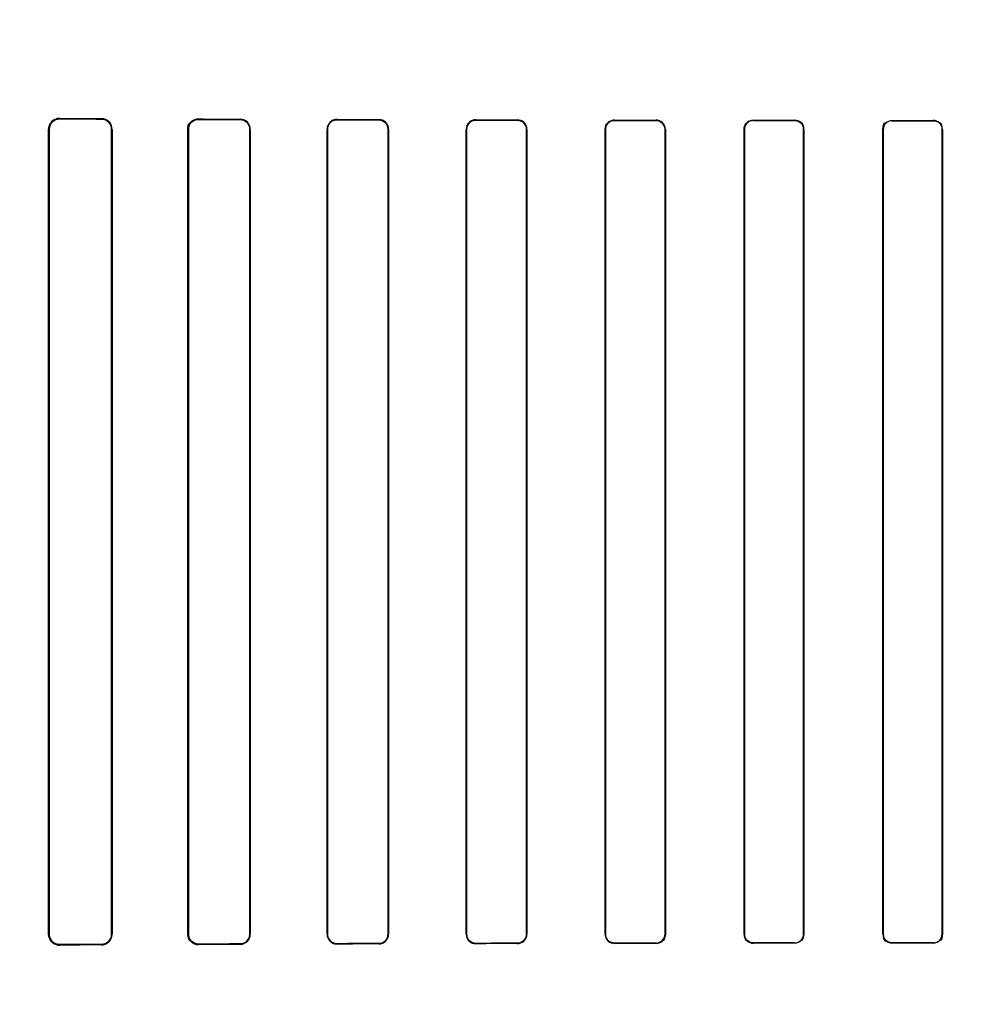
# Model space of a CAD drawing. Header units: millimetres. Extents: x 0 to 297, y 0 to 210.
# Tile 355 of 438: x 242.142 to 242.351, y 157.672 to 157.885. Entities that reach past the tile are written whole.
import ezdxf

# ---------------------------------------------------------------- set-up
doc = ezdxf.new("R2010")
doc.units = ezdxf.units.MM
doc.header["$LTSCALE"] = 16.335
doc.layers.get('0').update_dxf_attribs({"linetype": 'CONTINUOUS'})
for name, color, linetype in [('AXES_REF', 7, 'CONTINUOUS'), ('INTFCLR_1', 7, 'CONTINUOUS'), ('INTFCLR_72935', 7, 'CONTINUOUS')]:
    doc.layers.add(name, color=color, linetype=linetype)

msp = doc.modelspace()

# ---------------------------------------------------------------- linework, layer by layer
at = {"color": 7, "linetype": 'Continuous'}
for radius in [5.8175, 5.817, 5.77975]:
    msp.add_circle((241.49791, 154.83398), radius, dxfattribs=at)
msp.add_arc((241.49791, 154.83398), 5.76, 278.277129, 261.722871, dxfattribs=at)
at = {"layer": 'AXES_REF', "color": 9, "linetype": 'Continuous'}
msp.add_circle((241.49791, 154.83398), 3.55715, dxfattribs=at)
at = {"layer": 'AXES_REF', "color": 7, "linetype": 'Continuous'}
msp.add_arc((241.49791, 154.83398), 5.892, 113.082666, 66.917334, dxfattribs=at)
at = {"layer": 'AXES_REF', "color": 9, "linetype": 'Continuous'}
msp.add_arc((241.49791, 154.83398), 5.30671, 94.41181, 85.58819, dxfattribs=at)
at = {"layer": 'INTFCLR_1', "color": 9, "linetype": 'Continuous'}
for p, q in [((242.15058, 157.86325), (242.15058, 157.86336)), ((242.15958, 157.86332), (242.15958, 157.86321)), ((242.18058, 157.86314), (242.18058, 157.86323)), ((242.18958, 157.86319), (242.18958, 157.86311)), ((242.21058, 157.86305), (242.21058, 157.86313)), ((242.21958, 157.8631), (242.21958, 157.86303)), ((242.24058, 157.86298), (242.24058, 157.86305)), ((242.24958, 157.86303), (242.24958, 157.86296)), ((242.27058, 157.86292), (242.27058, 157.86299)), ((242.27958, 157.86298), (242.27958, 157.86291)), ((242.30058, 157.86288), (242.30058, 157.86295)), ((242.30958, 157.86294), (242.30958, 157.86287)), ((242.33058, 157.86285), (242.33058, 157.86291)), ((242.33958, 157.86291), (242.33958, 157.86284)), ((242.14818, 157.86097), (242.14829, 157.86097)), ((242.16181, 157.86097), (242.16191, 157.86097)), ((242.17831, 157.86097), (242.1784, 157.86097)), ((242.19171, 157.86097), (242.1918, 157.86097)), ((242.20841, 157.86097), (242.20849, 157.86097)), ((242.22163, 157.86097), (242.22171, 157.86097)), ((242.23849, 157.86097), (242.23857, 157.86097)), ((242.25156, 157.86097), (242.25164, 157.86097)), ((242.26855, 157.86097), (242.26862, 157.86097)), ((242.28151, 157.86097), (242.28158, 157.86097)), ((242.2986, 157.86097), (242.29867, 157.86097)), ((242.31148, 157.86097), (242.31154, 157.86097)), ((242.32863, 157.86097), (242.3287, 157.86097)), ((242.34145, 157.86097), (242.34151, 157.86097)), ((242.14829, 157.68697), (242.14818, 157.68697)), ((242.16191, 157.68697), (242.16181, 157.68697)), ((242.1784, 157.68697), (242.17831, 157.68697)), ((242.1918, 157.68697), (242.19171, 157.68697)), ((242.20849, 157.68697), (242.20841, 157.68697)), ((242.21058, 157.68481), (242.21058, 157.68489)), ((242.21958, 157.68491), (242.21958, 157.68484)), ((242.22171, 157.68697), (242.22163, 157.68697)), ((242.23857, 157.68697), (242.23849, 157.68697)), ((242.24058, 157.68489), (242.24058, 157.68496)), ((242.24958, 157.68498), (242.24958, 157.68491)), ((242.25164, 157.68697), (242.25156, 157.68697)), ((242.26862, 157.68697), (242.26855, 157.68697)), ((242.27058, 157.68495), (242.27058, 157.68502)), ((242.27958, 157.68503), (242.27958, 157.68496)), ((242.28158, 157.68697), (242.28151, 157.68697)), ((242.29867, 157.68697), (242.2986, 157.68697)), ((242.30058, 157.68499), (242.30058, 157.68506)), ((242.30958, 157.68507), (242.30958, 157.685)), ((242.31154, 157.68697), (242.31148, 157.68697)), ((242.3287, 157.68697), (242.32863, 157.68697)), ((242.33058, 157.68503), (242.33058, 157.68509)), ((242.33958, 157.6851), (242.33958, 157.68503)), ((242.34151, 157.68697), (242.34145, 157.68697)), ((242.15058, 157.68458), (242.15058, 157.68469)), ((242.15958, 157.68472), (242.15958, 157.68462)), ((242.18058, 157.68471), (242.18058, 157.6848)), ((242.18958, 157.68483), (242.18958, 157.68474))]:
    msp.add_line(p, q, dxfattribs=at)
at = {"layer": 'INTFCLR_1', "color": 6, "linetype": 'Continuous'}
for p, q in [((242.14818, 157.86097), (242.14818, 157.68697)), ((242.14829, 157.86097), (242.14829, 157.68697)), ((242.16181, 157.68697), (242.16181, 157.86097)), ((242.16191, 157.68697), (242.16191, 157.86097)), ((242.17831, 157.86097), (242.17831, 157.68697)), ((242.1784, 157.86097), (242.1784, 157.68697)), ((242.19171, 157.68697), (242.19171, 157.86097)), ((242.1918, 157.68697), (242.1918, 157.86097)), ((242.20841, 157.86097), (242.20841, 157.68697)), ((242.20849, 157.86097), (242.20849, 157.68697)), ((242.22163, 157.68697), (242.22163, 157.86097)), ((242.22171, 157.68697), (242.22171, 157.86097)), ((242.23849, 157.86097), (242.23849, 157.68697)), ((242.23857, 157.86097), (242.23857, 157.68697)), ((242.25156, 157.68697), (242.25156, 157.86097)), ((242.25164, 157.68697), (242.25164, 157.86097)), ((242.26855, 157.86097), (242.26855, 157.68697)), ((242.26862, 157.86097), (242.26862, 157.68697)), ((242.28151, 157.68697), (242.28151, 157.86097)), ((242.28158, 157.68697), (242.28158, 157.86097)), ((242.2986, 157.86097), (242.2986, 157.68697)), ((242.29867, 157.86097), (242.29867, 157.68697)), ((242.31148, 157.68697), (242.31148, 157.86097)), ((242.31154, 157.68697), (242.31154, 157.86097)), ((242.32863, 157.86097), (242.32863, 157.68697)), ((242.3287, 157.86097), (242.3287, 157.68697)), ((242.34145, 157.68697), (242.34145, 157.86097)), ((242.34151, 157.68697), (242.34151, 157.86097))]:
    msp.add_line(p, q, dxfattribs=at)
at = {"layer": 'INTFCLR_1', "color": 7, "linetype": 'Continuous'}
for points in [[(242.15058, 157.86325), (242.1505, 157.86325), (242.15041, 157.86325), (242.15033, 157.86324), (242.15025, 157.86323), (242.15016, 157.86322), (242.15008, 157.8632), (242.15, 157.86318), (242.14992, 157.86316), (242.14984, 157.86314)], [(242.17983, 157.8631), (242.17991, 157.86313), (242.17999, 157.86315), (242.18007, 157.86317), (242.18015, 157.86319), (242.18023, 157.8632), (242.18032, 157.86321), (242.1804, 157.86322), (242.18049, 157.86323), (242.18058, 157.86323)], [(242.14985, 157.6848), (242.14992, 157.68478), (242.15, 157.68476), (242.15008, 157.68474), (242.15016, 157.68472), (242.15024, 157.68471), (242.15032, 157.6847), (242.15041, 157.68469), (242.15049, 157.68469), (242.15058, 157.68469)]]:
    msp.add_lwpolyline(points, dxfattribs=at)
at = {"layer": 'INTFCLR_1', "color": 6, "linetype": 'Continuous'}
for centre, major_axis, start_param, end_param in [((242.41008, 157.86397), (0.31293, 0), -2.548571, -2.498918), ((242.41008, 157.86397), (0.33093, 0), -2.472123, -2.429437), ((242.41008, 157.86397), (0.31293, 0), -2.394089, -2.352695), ((242.41008, 157.86397), (0.33093, 0), -2.337129, -2.300034), ((242.41008, 157.86397), (0.31293, 0), -2.262072, -2.225293), ((242.41008, 157.86397), (0.33093, 0), -2.217858, -2.184193), ((242.41008, 157.86397), (0.31293, 0), -2.143198, -2.109347), ((242.41008, 157.86397), (0.33093, 0), -2.10853, -2.077154), ((242.41008, 157.86397), (0.31293, 0), -2.032847, -2.000965), ((242.41008, 157.86397), (0.33093, 0), -2.005937, -1.976148), ((242.41008, 157.86397), (0.31293, 0), -1.928279, -1.897747), ((242.41008, 157.86397), (0.33093, 0), -1.908037, -1.879358), ((242.41008, 157.86397), (0.31293, 0), -1.827661, -1.798036), ((242.41008, 157.86397), (0.33093, 0), -1.8134, -1.785477), ((242.41008, 157.68397), (0.33093, 0), 2.184193, 2.217858), ((242.41008, 157.68397), (0.33093, 0), 2.077154, 2.10853), ((242.41008, 157.68397), (0.31293, 0), 2.109347, 2.143198), ((242.41008, 157.68397), (0.33093, 0), 1.976148, 2.005937), ((242.41008, 157.68397), (0.31293, 0), 2.000965, 2.032847), ((242.41008, 157.68397), (0.33093, 0), 1.879358, 1.908037), ((242.41008, 157.68397), (0.31293, 0), 1.897747, 1.928279), ((242.41008, 157.68397), (0.33093, 0), 1.785477, 1.8134), ((242.41008, 157.68397), (0.31293, 0), 1.798036, 1.827661), ((242.41008, 157.68397), (0.33093, 0), 2.429437, 2.472123), ((242.41008, 157.68397), (0.31293, 0), 2.498918, 2.548571), ((242.41008, 157.68397), (0.33093, 0), 2.300034, 2.337129), ((242.41008, 157.68397), (0.31293, 0), 2.352695, 2.394089), ((242.41008, 157.68397), (0.31293, 0), 2.225293, 2.262072)]:
    msp.add_ellipse(centre, major_axis=major_axis, ratio=0.003491, start_param=start_param, end_param=end_param, dxfattribs=at)
for points, knots in [([(242.15058, 157.86336), (242.15012, 157.86336), (242.14887, 157.86302), (242.14818, 157.86172), (242.14818, 157.86097)], [0, 0, 0, 0, 0.380109, 1, 1, 1, 1]), ([(242.16191, 157.86097), (242.16191, 157.86146), (242.16154, 157.86268), (242.16028, 157.86331), (242.15958, 157.86332)], [0, 0, 0, 0, 0.408903, 1, 1, 1, 1]), ([(242.16181, 157.86097), (242.16181, 157.86145), (242.16144, 157.86263), (242.16024, 157.86321), (242.15958, 157.86321)], [0, 0, 0, 0, 0.42371, 1, 1, 1, 1]), ([(242.18058, 157.86314), (242.18002, 157.86314), (242.17886, 157.86267), (242.1784, 157.86152), (242.1784, 157.86097)], [0, 0, 0, 0, 0.507362, 1, 1, 1, 1]), ([(242.1918, 157.86097), (242.1918, 157.86153), (242.19133, 157.86271), (242.19015, 157.86319), (242.18958, 157.86319)], [0, 0, 0, 0, 0.493956, 1, 1, 1, 1]), ([(242.19171, 157.86097), (242.19171, 157.86152), (242.19125, 157.86265), (242.19012, 157.86311), (242.18958, 157.86311)], [0, 0, 0, 0, 0.502704, 1, 1, 1, 1]), ([(242.21058, 157.86313), (242.21004, 157.86313), (242.20889, 157.86268), (242.20841, 157.86153), (242.20841, 157.86097)], [0, 0, 0, 0, 0.492785, 1, 1, 1, 1]), ([(242.21058, 157.86305), (242.21006, 157.86305), (242.20896, 157.86262), (242.20849, 157.86151), (242.20849, 157.86097)], [0, 0, 0, 0, 0.486808, 1, 1, 1, 1]), ([(242.22171, 157.86097), (242.22171, 157.86142), (242.22136, 157.86253), (242.22022, 157.8631), (242.21958, 157.8631)], [0, 0, 0, 0, 0.412854, 1, 1, 1, 1]), ([(242.22163, 157.86097), (242.22163, 157.86151), (242.22117, 157.86261), (242.22008, 157.86302), (242.21958, 157.86303)], [0, 0, 0, 0, 0.518695, 1, 1, 1, 1]), ([(242.24058, 157.86305), (242.24007, 157.86305), (242.23897, 157.86264), (242.23849, 157.86152), (242.23849, 157.86097)], [0, 0, 0, 0, 0.477914, 1, 1, 1, 1]), ([(242.24058, 157.86298), (242.24009, 157.86298), (242.23903, 157.86258), (242.23857, 157.86151), (242.23857, 157.86097)], [0, 0, 0, 0, 0.47417, 1, 1, 1, 1]), ([(242.25164, 157.86097), (242.25164, 157.86152), (242.25116, 157.86262), (242.25008, 157.86303), (242.24958, 157.86303)], [0, 0, 0, 0, 0.527315, 1, 1, 1, 1]), ([(242.25156, 157.86097), (242.25156, 157.86151), (242.2511, 157.86257), (242.25005, 157.86296), (242.24958, 157.86296)], [0, 0, 0, 0, 0.530529, 1, 1, 1, 1]), ([(242.27058, 157.86299), (242.2701, 157.86299), (242.26903, 157.8626), (242.26855, 157.86152), (242.26855, 157.86097)], [0, 0, 0, 0, 0.467062, 1, 1, 1, 1]), ([(242.27058, 157.86292), (242.27006, 157.86292), (242.26902, 157.86249), (242.26862, 157.86145), (242.26862, 157.86097)], [0, 0, 0, 0, 0.518242, 1, 1, 1, 1]), ([(242.28158, 157.86097), (242.28158, 157.86152), (242.28111, 157.86259), (242.28005, 157.86298), (242.27958, 157.86298)], [0, 0, 0, 0, 0.537377, 1, 1, 1, 1]), ([(242.28151, 157.86097), (242.28151, 157.8615), (242.28106, 157.86254), (242.28003, 157.86291), (242.27958, 157.86291)], [0, 0, 0, 0, 0.539272, 1, 1, 1, 1]), ([(242.30058, 157.86295), (242.30012, 157.86295), (242.29907, 157.86257), (242.2986, 157.86152), (242.2986, 157.86097)], [0, 0, 0, 0, 0.459211, 1, 1, 1, 1]), ([(242.30058, 157.86288), (242.30008, 157.86288), (242.29906, 157.86246), (242.29867, 157.86145), (242.29867, 157.86097)], [0, 0, 0, 0, 0.511255, 1, 1, 1, 1]), ([(242.31154, 157.86097), (242.31154, 157.86152), (242.31107, 157.86257), (242.31003, 157.86293), (242.30958, 157.86294)], [0, 0, 0, 0, 0.544567, 1, 1, 1, 1]), ([(242.33058, 157.86285), (242.33009, 157.86285), (242.32909, 157.86244), (242.3287, 157.86144), (242.3287, 157.86097)], [0, 0, 0, 0, 0.506252, 1, 1, 1, 1]), ([(242.34151, 157.86097), (242.34151, 157.86146), (242.3411, 157.86249), (242.34008, 157.86291), (242.33958, 157.86291)], [0, 0, 0, 0, 0.496563, 1, 1, 1, 1]), ([(242.14818, 157.68697), (242.14818, 157.68649), (242.14854, 157.68525), (242.14984, 157.68458), (242.15058, 157.68458)], [0, 0, 0, 0, 0.389879, 1, 1, 1, 1]), ([(242.15958, 157.68472), (242.16005, 157.68473), (242.16122, 157.68509), (242.16181, 157.6863), (242.16181, 157.68697)], [0, 0, 0, 0, 0.411238, 1, 1, 1, 1]), ([(242.15958, 157.68462), (242.16009, 157.68463), (242.16131, 157.68503), (242.16191, 157.68629), (242.16191, 157.68697)], [0, 0, 0, 0, 0.425931, 1, 1, 1, 1]), ([(242.17831, 157.68697), (242.17831, 157.68648), (242.1787, 157.68529), (242.17992, 157.68471), (242.18058, 157.68471)], [0, 0, 0, 0, 0.427007, 1, 1, 1, 1]), ([(242.1784, 157.68697), (242.1784, 157.68642), (242.17886, 157.68527), (242.18002, 157.6848), (242.18058, 157.6848)], [0, 0, 0, 0, 0.493348, 1, 1, 1, 1]), ([(242.18958, 157.68483), (242.19009, 157.68483), (242.19122, 157.68525), (242.19171, 157.68639), (242.19171, 157.68697)], [0, 0, 0, 0, 0.468166, 1, 1, 1, 1]), ([(242.18958, 157.68474), (242.19015, 157.68475), (242.19133, 157.68523), (242.1918, 157.68641), (242.1918, 157.68697)], [0, 0, 0, 0, 0.507764, 1, 1, 1, 1]), ([(242.20841, 157.68697), (242.20841, 157.68652), (242.20876, 157.6854), (242.20992, 157.68481), (242.21058, 157.68481)], [0, 0, 0, 0, 0.405294, 1, 1, 1, 1]), ([(242.20849, 157.68697), (242.20849, 157.68643), (242.20896, 157.68532), (242.21006, 157.68489), (242.21058, 157.68489)], [0, 0, 0, 0, 0.512318, 1, 1, 1, 1]), ([(242.21958, 157.68491), (242.22008, 157.68492), (242.22117, 157.68533), (242.22163, 157.68643), (242.22163, 157.68697)], [0, 0, 0, 0, 0.481494, 1, 1, 1, 1]), ([(242.21958, 157.68484), (242.22011, 157.68484), (242.22124, 157.68528), (242.22171, 157.68641), (242.22171, 157.68697)], [0, 0, 0, 0, 0.486439, 1, 1, 1, 1]), ([(242.23849, 157.68697), (242.23849, 157.68641), (242.23897, 157.6853), (242.24007, 157.68489), (242.24058, 157.68489)], [0, 0, 0, 0, 0.521857, 1, 1, 1, 1]), ([(242.23857, 157.68697), (242.23857, 157.68643), (242.23903, 157.68536), (242.24009, 157.68496), (242.24058, 157.68496)], [0, 0, 0, 0, 0.525897, 1, 1, 1, 1]), ([(242.24958, 157.68498), (242.25011, 157.68498), (242.25117, 157.68543), (242.25156, 157.68649), (242.25156, 157.68697)], [0, 0, 0, 0, 0.523665, 1, 1, 1, 1]), ([(242.24958, 157.68491), (242.25008, 157.68491), (242.25116, 157.68532), (242.25164, 157.68642), (242.25164, 157.68697)], [0, 0, 0, 0, 0.47334, 1, 1, 1, 1]), ([(242.26855, 157.68697), (242.26855, 157.68642), (242.26903, 157.68534), (242.2701, 157.68495), (242.27058, 157.68495)], [0, 0, 0, 0, 0.533482, 1, 1, 1, 1]), ([(242.26862, 157.68697), (242.26862, 157.68644), (242.26908, 157.68539), (242.27012, 157.68502), (242.27058, 157.68502)], [0, 0, 0, 0, 0.535916, 1, 1, 1, 1]), ([(242.27958, 157.68503), (242.28009, 157.68503), (242.28112, 157.68546), (242.28151, 157.68649), (242.28151, 157.68697)], [0, 0, 0, 0, 0.515305, 1, 1, 1, 1]), ([(242.27958, 157.68496), (242.28005, 157.68496), (242.28111, 157.68535), (242.28158, 157.68642), (242.28158, 157.68697)], [0, 0, 0, 0, 0.463766, 1, 1, 1, 1]), ([(242.2986, 157.68697), (242.2986, 157.68642), (242.29907, 157.68536), (242.30012, 157.68499), (242.30058, 157.68499)], [0, 0, 0, 0, 0.541843, 1, 1, 1, 1]), ([(242.30958, 157.68507), (242.31007, 157.68507), (242.31108, 157.68549), (242.31148, 157.68649), (242.31148, 157.68697)], [0, 0, 0, 0, 0.509134, 1, 1, 1, 1]), ([(242.31154, 157.68697), (242.31154, 157.68642), (242.31106, 157.68537), (242.31003, 157.685), (242.30958, 157.685)], [0, 0, 0, 0, 0.55118, 1, 1, 1, 1]), ([(242.32863, 157.68697), (242.32863, 157.68643), (242.32911, 157.68539), (242.33013, 157.68503), (242.33058, 157.68503)], [0, 0, 0, 0, 0.547671, 1, 1, 1, 1]), ([(242.33958, 157.6851), (242.34006, 157.6851), (242.34106, 157.6855), (242.34145, 157.6865), (242.34145, 157.68697)], [0, 0, 0, 0, 0.504817, 1, 1, 1, 1])]:
    msp.add_open_spline(points, degree=3, knots=knots, dxfattribs=at)
at = {"layer": 'INTFCLR_1', "color": 7, "linetype": 'Continuous'}
for points, knots in [([(242.15058, 157.86325), (242.15003, 157.86325), (242.14882, 157.86282), (242.14828, 157.86159), (242.14829, 157.86097)], [0, 0, 0, 0, 0.470755, 1, 1, 1, 1]), ([(242.18058, 157.86323), (242.18012, 157.86322), (242.17894, 157.86288), (242.17831, 157.86166), (242.17831, 157.86097)], [0, 0, 0, 0, 0.401573, 1, 1, 1, 1]), ([(242.14829, 157.68697), (242.14829, 157.68646), (242.14869, 157.68525), (242.14992, 157.6847), (242.15058, 157.68469)], [0, 0, 0, 0, 0.4352, 1, 1, 1, 1])]:
    msp.add_open_spline(points, degree=3, knots=knots, dxfattribs=at)
for points in [[(242.14984, 157.86314), (242.14935, 157.86297), (242.14863, 157.86269), (242.14863, 157.86217)], [(242.17831, 157.86097), (242.17831, 157.86149), (242.17836, 157.86226), (242.17884, 157.86242)], [(242.14829, 157.68697), (242.14829, 157.68644), (242.14833, 157.68565), (242.14883, 157.68549)]]:
    msp.add_open_spline(points, degree=3, dxfattribs=at)
at = {"layer": 'INTFCLR_1', "color": 6, "linetype": 'Continuous'}
for points in [[(242.31148, 157.86097), (242.31148, 157.8615), (242.31133, 157.86242), (242.3108, 157.86242)], [(242.32863, 157.86097), (242.32863, 157.86152), (242.32878, 157.86247), (242.32934, 157.86247)], [(242.34145, 157.86097), (242.34145, 157.8615), (242.3413, 157.86241), (242.34077, 157.86241)], [(242.29867, 157.68697), (242.29867, 157.68644), (242.2988, 157.68552), (242.29933, 157.68553)], [(242.3287, 157.68697), (242.3287, 157.68644), (242.32885, 157.68552), (242.32938, 157.68552)], [(242.34151, 157.68697), (242.34151, 157.68642), (242.34136, 157.68548), (242.34081, 157.68548)]]:
    msp.add_open_spline(points, degree=3, dxfattribs=at)
at = {"layer": 'INTFCLR_72935', "color": 9, "linetype": 'Continuous'}
for p, q in [((242.15058, 157.86336), (242.15058, 157.86325)), ((242.15958, 157.86321), (242.15958, 157.86332)), ((242.18058, 157.86323), (242.18058, 157.86314)), ((242.18958, 157.86311), (242.18958, 157.86319)), ((242.21058, 157.86313), (242.21058, 157.86305)), ((242.21958, 157.86303), (242.21958, 157.8631)), ((242.24058, 157.86305), (242.24058, 157.86298)), ((242.24958, 157.86296), (242.24958, 157.86303)), ((242.27058, 157.86299), (242.27058, 157.86292)), ((242.27958, 157.86291), (242.27958, 157.86298)), ((242.30058, 157.86295), (242.30058, 157.86288)), ((242.30958, 157.86287), (242.30958, 157.86294)), ((242.33058, 157.86291), (242.33058, 157.86285)), ((242.33958, 157.86284), (242.33958, 157.86291)), ((242.14829, 157.86097), (242.14818, 157.86097)), ((242.16191, 157.86097), (242.16181, 157.86097)), ((242.1784, 157.86097), (242.17831, 157.86097)), ((242.1918, 157.86097), (242.19171, 157.86097)), ((242.20849, 157.86097), (242.20841, 157.86097)), ((242.22171, 157.86097), (242.22163, 157.86097)), ((242.23857, 157.86097), (242.23849, 157.86097)), ((242.25164, 157.86097), (242.25156, 157.86097)), ((242.26862, 157.86097), (242.26855, 157.86097)), ((242.28158, 157.86097), (242.28151, 157.86097)), ((242.29867, 157.86097), (242.2986, 157.86097)), ((242.31154, 157.86097), (242.31148, 157.86097)), ((242.3287, 157.86097), (242.32863, 157.86097)), ((242.34151, 157.86097), (242.34145, 157.86097)), ((242.14818, 157.68697), (242.14829, 157.68697)), ((242.16181, 157.68697), (242.16191, 157.68697)), ((242.17831, 157.68697), (242.1784, 157.68697)), ((242.19171, 157.68697), (242.1918, 157.68697)), ((242.20841, 157.68697), (242.20849, 157.68697)), ((242.21058, 157.68489), (242.21058, 157.68481)), ((242.21958, 157.68484), (242.21958, 157.68491)), ((242.22163, 157.68697), (242.22171, 157.68697)), ((242.23849, 157.68697), (242.23857, 157.68697)), ((242.24058, 157.68496), (242.24058, 157.68489)), ((242.24958, 157.68491), (242.24958, 157.68498)), ((242.25156, 157.68697), (242.25164, 157.68697)), ((242.26855, 157.68697), (242.26862, 157.68697)), ((242.27058, 157.68502), (242.27058, 157.68495)), ((242.27958, 157.68496), (242.27958, 157.68503)), ((242.28151, 157.68697), (242.28158, 157.68697)), ((242.2986, 157.68697), (242.29867, 157.68697)), ((242.30058, 157.68506), (242.30058, 157.68499)), ((242.30958, 157.685), (242.30958, 157.68507)), ((242.31148, 157.68697), (242.31154, 157.68697)), ((242.32863, 157.68697), (242.3287, 157.68697)), ((242.33058, 157.68509), (242.33058, 157.68503)), ((242.33958, 157.68503), (242.33958, 157.6851)), ((242.34145, 157.68697), (242.34151, 157.68697)), ((242.15058, 157.68469), (242.15058, 157.68458)), ((242.15958, 157.68462), (242.15958, 157.68472)), ((242.18058, 157.6848), (242.18058, 157.68471)), ((242.18958, 157.68474), (242.18958, 157.68483))]:
    msp.add_line(p, q, dxfattribs=at)
at = {"layer": 'INTFCLR_72935', "color": 6, "linetype": 'Continuous'}
for p, q in [((242.14818, 157.68697), (242.14818, 157.86097)), ((242.14829, 157.68697), (242.14829, 157.86097)), ((242.16181, 157.86097), (242.16181, 157.68697)), ((242.16191, 157.86097), (242.16191, 157.68697)), ((242.17831, 157.68697), (242.17831, 157.86097)), ((242.1784, 157.68697), (242.1784, 157.86097)), ((242.19171, 157.86097), (242.19171, 157.68697)), ((242.1918, 157.86097), (242.1918, 157.68697)), ((242.20841, 157.68697), (242.20841, 157.86097)), ((242.20849, 157.68697), (242.20849, 157.86097)), ((242.22163, 157.86097), (242.22163, 157.68697)), ((242.22171, 157.86097), (242.22171, 157.68697)), ((242.23849, 157.68697), (242.23849, 157.86097)), ((242.23857, 157.68697), (242.23857, 157.86097)), ((242.25156, 157.86097), (242.25156, 157.68697)), ((242.25164, 157.86097), (242.25164, 157.68697)), ((242.26855, 157.68697), (242.26855, 157.86097)), ((242.26862, 157.68697), (242.26862, 157.86097)), ((242.28151, 157.86097), (242.28151, 157.68697)), ((242.28158, 157.86097), (242.28158, 157.68697)), ((242.2986, 157.68697), (242.2986, 157.86097)), ((242.29867, 157.68697), (242.29867, 157.86097)), ((242.31148, 157.86097), (242.31148, 157.68697)), ((242.31154, 157.86097), (242.31154, 157.68697)), ((242.32863, 157.68697), (242.32863, 157.86097)), ((242.3287, 157.68697), (242.3287, 157.86097)), ((242.34145, 157.86097), (242.34145, 157.68697)), ((242.34151, 157.86097), (242.34151, 157.68697))]:
    msp.add_line(p, q, dxfattribs=at)
at = {"layer": 'INTFCLR_72935', "color": 7, "linetype": 'Continuous'}
for points in [[(242.15058, 157.86336), (242.15049, 157.86336), (242.1504, 157.86335), (242.15031, 157.86335), (242.15022, 157.86333), (242.15014, 157.86332), (242.15006, 157.86331), (242.14998, 157.86329), (242.14991, 157.86327), (242.14983, 157.86324)], [(242.14985, 157.86314), (242.14992, 157.86316), (242.15, 157.86318), (242.15008, 157.8632), (242.15016, 157.86322), (242.15024, 157.86323), (242.15032, 157.86324), (242.15041, 157.86325), (242.15049, 157.86325), (242.15058, 157.86325)], [(242.14983, 157.6847), (242.14991, 157.68467), (242.14998, 157.68465), (242.15006, 157.68463), (242.15014, 157.68462), (242.15022, 157.6846), (242.15031, 157.68459), (242.1504, 157.68459), (242.15049, 157.68458), (242.15058, 157.68458)], [(242.15058, 157.68469), (242.1505, 157.68469), (242.15041, 157.68469), (242.15033, 157.6847), (242.15025, 157.68471), (242.15016, 157.68472), (242.15008, 157.68474), (242.15, 157.68476), (242.14992, 157.68478), (242.14984, 157.6848)], [(242.17983, 157.68484), (242.17991, 157.68481), (242.17999, 157.68479), (242.18007, 157.68477), (242.18015, 157.68475), (242.18023, 157.68474), (242.18032, 157.68473), (242.1804, 157.68472), (242.18049, 157.68471), (242.18058, 157.68471)]]:
    msp.add_lwpolyline(points, dxfattribs=at)
at = {"layer": 'INTFCLR_72935', "color": 6, "linetype": 'Continuous'}
for centre, major_axis, start_param, end_param in [((242.41008, 157.86397), (0.31293, 0), -2.548571, -2.498918), ((242.41008, 157.86397), (0.33093, 0), -2.472123, -2.429437), ((242.41008, 157.86397), (0.31293, 0), -2.394089, -2.352695), ((242.41008, 157.86397), (0.33093, 0), -2.337129, -2.300034), ((242.41008, 157.86397), (0.31293, 0), -2.262072, -2.225293), ((242.41008, 157.86397), (0.33093, 0), -2.217858, -2.184193), ((242.41008, 157.86397), (0.31293, 0), -2.143198, -2.109347), ((242.41008, 157.86397), (0.33093, 0), -2.10853, -2.077154), ((242.41008, 157.86397), (0.31293, 0), -2.032847, -2.000965), ((242.41008, 157.86397), (0.33093, 0), -2.005937, -1.976148), ((242.41008, 157.86397), (0.31293, 0), -1.928279, -1.897747), ((242.41008, 157.86397), (0.33093, 0), -1.908037, -1.879358), ((242.41008, 157.86397), (0.31293, 0), -1.827661, -1.798036), ((242.41008, 157.86397), (0.33093, 0), -1.8134, -1.785477), ((242.41008, 157.68397), (0.33093, 0), 2.184193, 2.217858), ((242.41008, 157.68397), (0.33093, 0), 2.077154, 2.10853), ((242.41008, 157.68397), (0.31293, 0), 2.109347, 2.143198), ((242.41008, 157.68397), (0.33093, 0), 1.976148, 2.005937), ((242.41008, 157.68397), (0.31293, 0), 2.000965, 2.032847), ((242.41008, 157.68397), (0.33093, 0), 1.879358, 1.908037), ((242.41008, 157.68397), (0.31293, 0), 1.897747, 1.928279), ((242.41008, 157.68397), (0.33093, 0), 1.785477, 1.8134), ((242.41008, 157.68397), (0.31293, 0), 1.798036, 1.827661), ((242.41008, 157.68397), (0.33093, 0), 2.429437, 2.472123), ((242.41008, 157.68397), (0.31293, 0), 2.498918, 2.548571), ((242.41008, 157.68397), (0.33093, 0), 2.300034, 2.337129), ((242.41008, 157.68397), (0.31293, 0), 2.352695, 2.394089), ((242.41008, 157.68397), (0.31293, 0), 2.225293, 2.262072)]:
    msp.add_ellipse(centre, major_axis=major_axis, ratio=0.003491, start_param=start_param, end_param=end_param, dxfattribs=at)
at = {"layer": 'INTFCLR_72935', "color": 7, "linetype": 'Continuous'}
for points, knots in [([(242.14818, 157.86097), (242.14818, 157.86145), (242.14854, 157.8627), (242.14984, 157.86335), (242.15058, 157.86336)], [0, 0, 0, 0, 0.39445, 1, 1, 1, 1]), ([(242.14829, 157.86097), (242.14829, 157.86148), (242.14869, 157.86269), (242.14992, 157.86324), (242.15058, 157.86325)], [0, 0, 0, 0, 0.435201, 1, 1, 1, 1]), ([(242.15058, 157.68458), (242.15005, 157.68459), (242.14879, 157.68498), (242.14817, 157.68627), (242.14818, 157.68697)], [0, 0, 0, 0, 0.430714, 1, 1, 1, 1]), ([(242.15058, 157.68469), (242.15003, 157.68469), (242.14882, 157.68512), (242.14828, 157.68635), (242.14829, 157.68697)], [0, 0, 0, 0, 0.470754, 1, 1, 1, 1]), ([(242.18058, 157.68471), (242.18012, 157.68472), (242.17894, 157.68506), (242.17831, 157.68628), (242.17831, 157.68697)], [0, 0, 0, 0, 0.401574, 1, 1, 1, 1])]:
    msp.add_open_spline(points, degree=3, knots=knots, dxfattribs=at)
for points in [[(242.14829, 157.86097), (242.14829, 157.8615), (242.14833, 157.86229), (242.14883, 157.86245)], [(242.14984, 157.6848), (242.14935, 157.68497), (242.14863, 157.68525), (242.14863, 157.68577)], [(242.17831, 157.68697), (242.17831, 157.68645), (242.17836, 157.68568), (242.17884, 157.68552)]]:
    msp.add_open_spline(points, degree=3, dxfattribs=at)
at = {"layer": 'INTFCLR_72935', "color": 6, "linetype": 'Continuous'}
for points, knots in [([(242.16191, 157.86097), (242.16191, 157.86148), (242.16151, 157.86271), (242.16026, 157.86331), (242.15958, 157.86332)], [0, 0, 0, 0, 0.428557, 1, 1, 1, 1]), ([(242.15958, 157.86321), (242.16005, 157.86321), (242.16122, 157.86285), (242.16181, 157.86164), (242.16181, 157.86097)], [0, 0, 0, 0, 0.411212, 1, 1, 1, 1]), ([(242.17831, 157.86097), (242.17831, 157.86146), (242.1787, 157.86265), (242.17992, 157.86323), (242.18058, 157.86323)], [0, 0, 0, 0, 0.427007, 1, 1, 1, 1]), ([(242.1784, 157.86097), (242.1784, 157.86152), (242.17886, 157.86268), (242.18002, 157.86314), (242.18058, 157.86314)], [0, 0, 0, 0, 0.497304, 1, 1, 1, 1]), ([(242.1918, 157.86097), (242.1918, 157.86153), (242.19133, 157.86271), (242.19015, 157.86319), (242.18958, 157.86319)], [0, 0, 0, 0, 0.495699, 1, 1, 1, 1]), ([(242.18958, 157.86311), (242.19013, 157.86311), (242.19126, 157.86264), (242.19171, 157.86151), (242.19171, 157.86097)], [0, 0, 0, 0, 0.504204, 1, 1, 1, 1]), ([(242.21058, 157.86313), (242.21003, 157.86313), (242.20888, 157.86267), (242.20841, 157.86152), (242.20841, 157.86097)], [0, 0, 0, 0, 0.499305, 1, 1, 1, 1]), ([(242.20849, 157.86097), (242.20849, 157.86152), (242.20896, 157.86263), (242.21007, 157.86305), (242.21058, 157.86305)], [0, 0, 0, 0, 0.517651, 1, 1, 1, 1]), ([(242.22171, 157.86097), (242.22171, 157.86153), (242.22123, 157.86267), (242.2201, 157.8631), (242.21958, 157.8631)], [0, 0, 0, 0, 0.516983, 1, 1, 1, 1]), ([(242.21958, 157.86303), (242.22009, 157.86302), (242.22118, 157.8626), (242.22163, 157.86151), (242.22163, 157.86097)], [0, 0, 0, 0, 0.488802, 1, 1, 1, 1]), ([(242.24058, 157.86305), (242.24006, 157.86305), (242.23895, 157.86263), (242.23849, 157.86152), (242.23849, 157.86097)], [0, 0, 0, 0, 0.486225, 1, 1, 1, 1]), ([(242.23857, 157.86097), (242.23857, 157.86152), (242.23904, 157.86259), (242.2401, 157.86298), (242.24058, 157.86298)], [0, 0, 0, 0, 0.532616, 1, 1, 1, 1]), ([(242.25164, 157.86097), (242.25164, 157.86153), (242.25116, 157.86263), (242.25007, 157.86303), (242.24958, 157.86303)], [0, 0, 0, 0, 0.531503, 1, 1, 1, 1]), ([(242.24958, 157.86296), (242.25012, 157.86296), (242.25118, 157.8625), (242.25156, 157.86145), (242.25156, 157.86097)], [0, 0, 0, 0, 0.529302, 1, 1, 1, 1]), ([(242.26855, 157.86097), (242.26855, 157.86152), (242.26903, 157.8626), (242.2701, 157.86299), (242.27058, 157.86299)], [0, 0, 0, 0, 0.533483, 1, 1, 1, 1]), ([(242.26862, 157.86097), (242.26862, 157.86151), (242.26909, 157.86256), (242.27012, 157.86292), (242.27058, 157.86292)], [0, 0, 0, 0, 0.543266, 1, 1, 1, 1]), ([(242.28158, 157.86097), (242.28158, 157.86152), (242.2811, 157.8626), (242.28005, 157.86298), (242.27958, 157.86298)], [0, 0, 0, 0, 0.542611, 1, 1, 1, 1]), ([(242.27958, 157.86291), (242.28009, 157.86291), (242.28113, 157.86247), (242.28151, 157.86144), (242.28151, 157.86097)], [0, 0, 0, 0, 0.520593, 1, 1, 1, 1]), ([(242.2986, 157.86097), (242.2986, 157.86152), (242.29907, 157.86257), (242.30012, 157.86295), (242.30058, 157.86295)], [0, 0, 0, 0, 0.541842, 1, 1, 1, 1]), ([(242.30958, 157.86287), (242.31008, 157.86287), (242.31109, 157.86245), (242.31148, 157.86144), (242.31148, 157.86097)], [0, 0, 0, 0, 0.512923, 1, 1, 1, 1]), ([(242.33958, 157.86284), (242.34006, 157.86284), (242.34106, 157.86243), (242.34145, 157.86144), (242.34145, 157.86097)], [0, 0, 0, 0, 0.508383, 1, 1, 1, 1]), ([(242.16181, 157.68697), (242.16181, 157.68649), (242.16144, 157.68531), (242.16024, 157.68473), (242.15958, 157.68472)], [0, 0, 0, 0, 0.42371, 1, 1, 1, 1]), ([(242.15958, 157.68462), (242.16014, 157.68463), (242.16138, 157.68509), (242.16191, 157.68634), (242.16191, 157.68697)], [0, 0, 0, 0, 0.472258, 1, 1, 1, 1]), ([(242.18058, 157.6848), (242.18001, 157.6848), (242.17885, 157.68528), (242.1784, 157.68643), (242.1784, 157.68697)], [0, 0, 0, 0, 0.511057, 1, 1, 1, 1]), ([(242.19171, 157.68697), (242.19171, 157.68642), (242.19125, 157.68528), (242.19012, 157.68483), (242.18958, 157.68483)], [0, 0, 0, 0, 0.505329, 1, 1, 1, 1]), ([(242.18958, 157.68474), (242.19003, 157.68475), (242.19119, 157.6851), (242.1918, 157.68629), (242.1918, 157.68697)], [0, 0, 0, 0, 0.400719, 1, 1, 1, 1]), ([(242.20841, 157.68697), (242.20841, 157.68641), (242.20889, 157.68525), (242.21004, 157.68481), (242.21058, 157.68481)], [0, 0, 0, 0, 0.510846, 1, 1, 1, 1]), ([(242.21058, 157.68489), (242.21005, 157.68489), (242.20895, 157.68533), (242.20849, 157.68643), (242.20849, 157.68697)], [0, 0, 0, 0, 0.494361, 1, 1, 1, 1]), ([(242.22163, 157.68697), (242.22163, 157.68642), (242.22116, 157.68533), (242.22008, 157.68492), (242.21958, 157.68491)], [0, 0, 0, 0, 0.522602, 1, 1, 1, 1]), ([(242.21958, 157.68484), (242.22012, 157.68484), (242.22124, 157.68529), (242.22171, 157.68642), (242.22171, 157.68697)], [0, 0, 0, 0, 0.493578, 1, 1, 1, 1]), ([(242.23849, 157.68697), (242.23849, 157.68641), (242.23897, 157.68529), (242.24008, 157.68489), (242.24058, 157.68489)], [0, 0, 0, 0, 0.528383, 1, 1, 1, 1]), ([(242.24058, 157.68496), (242.24009, 157.68496), (242.23903, 157.68536), (242.23857, 157.68643), (242.23857, 157.68697)], [0, 0, 0, 0, 0.47417, 1, 1, 1, 1]), ([(242.25156, 157.68697), (242.25156, 157.68643), (242.2511, 157.68537), (242.25005, 157.68498), (242.24958, 157.68498)], [0, 0, 0, 0, 0.535113, 1, 1, 1, 1]), ([(242.24958, 157.68491), (242.25008, 157.68491), (242.25117, 157.68532), (242.25164, 157.68642), (242.25164, 157.68697)], [0, 0, 0, 0, 0.479796, 1, 1, 1, 1]), ([(242.26855, 157.68697), (242.26855, 157.68641), (242.26904, 157.68533), (242.2701, 157.68495), (242.27058, 157.68495)], [0, 0, 0, 0, 0.540749, 1, 1, 1, 1]), ([(242.27058, 157.68502), (242.27006, 157.68502), (242.26901, 157.68546), (242.26862, 157.6865), (242.26862, 157.68697)], [0, 0, 0, 0, 0.524781, 1, 1, 1, 1]), ([(242.28158, 157.68697), (242.28158, 157.68642), (242.28111, 157.68535), (242.28005, 157.68496), (242.27958, 157.68496)], [0, 0, 0, 0, 0.537376, 1, 1, 1, 1]), ([(242.2986, 157.68697), (242.2986, 157.68642), (242.29908, 157.68536), (242.30012, 157.68499), (242.30058, 157.68499)], [0, 0, 0, 0, 0.549585, 1, 1, 1, 1]), ([(242.30058, 157.68506), (242.30007, 157.68506), (242.29906, 157.68549), (242.29867, 157.6865), (242.29867, 157.68697)], [0, 0, 0, 0, 0.516943, 1, 1, 1, 1]), ([(242.31154, 157.68697), (242.31154, 157.68642), (242.31107, 157.68537), (242.31003, 157.685), (242.30958, 157.685)], [0, 0, 0, 0, 0.544566, 1, 1, 1, 1]), ([(242.33058, 157.68509), (242.33009, 157.68509), (242.32909, 157.6855), (242.3287, 157.6865), (242.3287, 157.68697)], [0, 0, 0, 0, 0.512262, 1, 1, 1, 1]), ([(242.33958, 157.68503), (242.34008, 157.68503), (242.34111, 157.68546), (242.34151, 157.68648), (242.34151, 157.68697)], [0, 0, 0, 0, 0.508852, 1, 1, 1, 1])]:
    msp.add_open_spline(points, degree=3, knots=knots, dxfattribs=at)
for points in [[(242.29867, 157.86097), (242.29867, 157.86151), (242.29881, 157.86243), (242.29934, 157.86243)], [(242.31154, 157.86097), (242.31154, 157.86152), (242.3114, 157.86247), (242.31084, 157.86247)], [(242.32863, 157.86097), (242.32863, 157.86151), (242.32877, 157.86245), (242.32932, 157.86245)], [(242.3287, 157.86097), (242.3287, 157.8615), (242.32885, 157.86242), (242.32938, 157.86242)], [(242.34151, 157.86097), (242.34151, 157.86152), (242.34136, 157.86246), (242.34081, 157.86246)], [(242.28151, 157.68697), (242.28151, 157.68643), (242.28138, 157.6855), (242.28084, 157.6855)], [(242.31148, 157.68697), (242.31148, 157.68644), (242.31133, 157.68552), (242.3108, 157.68552)], [(242.32863, 157.68697), (242.32863, 157.68642), (242.32878, 157.68547), (242.32934, 157.68547)], [(242.34145, 157.68697), (242.34145, 157.68644), (242.3413, 157.68553), (242.34077, 157.68553)]]:
    msp.add_open_spline(points, degree=3, dxfattribs=at)

doc.saveas('drawing.dxf')
